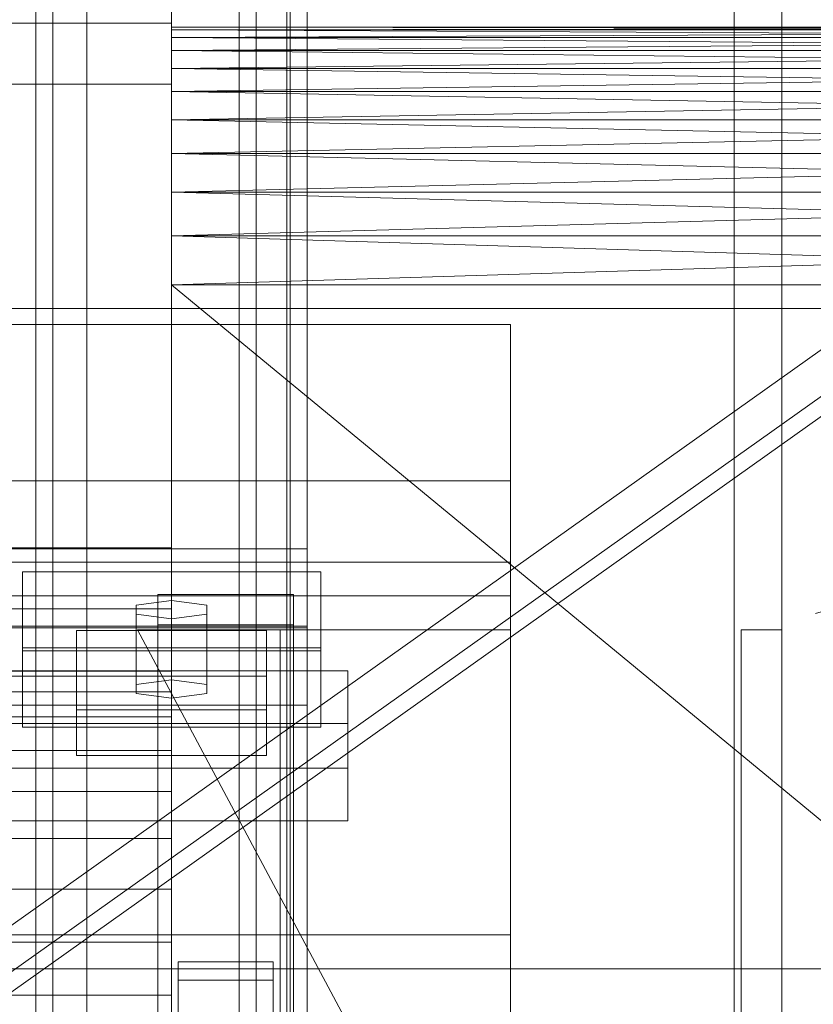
# Model space of a CAD drawing. Header units: millimetres. Extents: x -2233 to 61924, y -68080 to 6847.
# Tile 357 of 656: x 1458 to 1575, y -33803 to -33657. Entities that reach past the tile are written whole.
import ezdxf

# ---------------------------------------------------------------- set-up
doc = ezdxf.new("R2010")
doc.units = ezdxf.units.MM
for name, color, linetype, lineweight in [('COTAS_O', 1, 'Continuous', 0), ('frontal_C03', 7, 'Continuous', 0), ('frontal_secador', 7, 'Continuous', 0), ('frontal_tolva', 7, 'Continuous', 0)]:
    doc.layers.add(name, color=color, linetype=linetype, lineweight=lineweight)
doc.dimstyles.new('R19_100', dxfattribs={"dimtxt": 250, "dimasz": 150, "dimexe": 150, "dimexo": 80, "dimgap": 100, "dimtad": 1, "dimtih": 1, "dimtoh": 1, "dimdsep": 46, "dimcen": 0.09, "dimadec": 0, "dimazin": 0, "dimtfac": 1, "dimtdec": 4, "dimtofl": 0, "dimtmove": 0, "dimatfit": 3, "dimfxl": 1, "dimtolj": 1, "dimtzin": 0, "dimarcsym": 0})

# ---------------------------------------------------------------- blocks, each defined once
blk = doc.blocks.new('DIM_R27_52')
at = {"layer": 'COTAS_O'}
for p, q in [((-1725, -33700), (-1575, -33655)), ((1725, -33700), (1575, -33655)), ((-1725, -34400), (-1725, -33700)), ((-1725, -33700), (1725, -33700)), ((-1725, -33700), (-1575, -33745)), ((1725, -33700), (1575, -33745)), ((1725, -34400), (1725, -33700))]:
    blk.add_line(p, q, dxfattribs=at)
blk.add_text('3450 O', height=250, dxfattribs=at).set_placement((0, -33600))

msp = doc.modelspace()

# ---------------------------------------------------------------- linework, layer by layer
at = {"layer": 'frontal_C03'}
for p, q in [((1500, -32314.944), (1500, -34875.113)), ((1500, -34879.011), (1500, -32318.841)), ((1490, -35975), (1490, -32996.942)), ((1497, -35975), (1497, -32996.942)), ((1563, -35975), (1563, -32996.942)), ((1570, -35975), (1570, -32996.942)), ((1490, -35975), (1490, -33266.434)), ((1497, -35975), (1497, -33266.434)), ((1563, -35975), (1563, -33266.434)), ((1570, -35975), (1570, -33266.434)), ((1467.5, -33879.447), (1467.5, -33284.487)), ((1492.5, -33284.487), (1492.5, -33879.447)), ((1467.5, -33905.804), (1467.5, -33310.844)), ((1492.5, -33905.804), (1492.5, -33310.844)), ((1480, -33388.418), (1480, -33735.325)), ((1480, -33744.308), (1480, -33397.401)), ((1460, -33817.159), (1460, -33547.668)), ((1500, -33547.668), (1500, -33817.159)), ((1462.5, -33889.257), (1462.5, -33563.788)), ((1497.5, -33563.788), (1497.5, -33889.257)), ((1462.5, -33895.994), (1462.5, -33570.525)), ((1497.5, -33895.994), (1497.5, -33570.525)), ((1460, -33856.137), (1460, -33586.646)), ((1500, -33856.137), (1500, -33586.646)), ((1460, -33868.264), (1460, -33598.772)), ((1500, -33598.772), (1500, -33868.264)), ((1460, -33916.987), (1460, -33647.495)), ((1500, -33916.987), (1500, -33647.495)), ((1440, -33657.91), (1480, -33657.91)), ((1480, -33657.91), (1480, -33666.893)), ((1480, -33657.91), (1480, -34004.816)), ((1480, -33666.893), (1440, -33666.893)), ((1480, -34013.799), (1480, -33666.893)), ((1430, -33702.37), (1530, -33702.37)), ((1530, -33702.37), (1530, -33725.417)), ((1530, -33702.37), (1530, -33737.417)), ((1530, -33725.417), (1430, -33725.417)), ((1530, -33737.417), (1530, -33725.417)), ((-1500, -33735.441), (1500, -33735.441)), ((1480, -33735.325), (1440, -33735.325)), ((1480, -33744.308), (1480, -33735.325)), ((1500, -33735.441), (1500, -33746.85)), ((1500, -33735.441), (1500, -33747.135)), ((1530, -33737.417), (-1530, -33737.417)), ((1430, -33737.417), (1530, -33737.417)), ((1530, -33737.417), (1530, -33742.417)), ((1458, -33750.057), (1458, -33738.829)), ((1458, -33738.829), (1502, -33738.829)), ((1458, -33750.522), (1458, -33738.829)), ((1502, -33738.829), (1502, -33750.057)), ((1502, -33738.829), (1502, -33750.522)), ((1530, -33742.417), (-1530, -33742.417)), ((1478, -33746.689), (1478, -33742.197)), ((1478, -33742.197), (1498, -33742.197)), ((1478, -33803.003), (1478, -33742.197)), ((1498, -33742.197), (1498, -33746.689)), ((1498, -33742.197), (1498, -33803.003)), ((1530, -33742.417), (1530, -33792.417)), ((1480, -33743.096), (1474.804, -33743.769)), ((1474.804, -33743.769), (1474.804, -33745.117)), ((1474.804, -33755.463), (1474.804, -33743.769)), ((1485.196, -33743.769), (1480, -33743.096)), ((1480, -33754.789), (1480, -33743.096)), ((1485.196, -33745.117), (1485.196, -33743.769)), ((1485.196, -33755.463), (1485.196, -33743.769)), ((1440, -33744.308), (1480, -33744.308)), ((1474.804, -33745.117), (1480, -33745.791)), ((1474.804, -33756.81), (1474.804, -33745.117)), ((1480, -33745.791), (1485.196, -33745.117)), ((1485.196, -33756.81), (1485.196, -33745.117)), ((1500, -33746.85), (-1500, -33746.85)), ((1498, -33746.689), (1478, -33746.689)), ((1478, -33746.689), (1478, -33807.495)), ((1480, -33745.791), (1480, -33757.484)), ((1498, -33807.495), (1498, -33746.689)), ((1500, -33758.543), (1500, -33746.85)), ((1500, -33747.135), (-1500, -33747.135)), ((1466, -33754.258), (1466, -33747.521)), ((1466, -33747.521), (1494, -33747.521)), ((1466, -33759.215), (1466, -33747.521)), ((1530, -33850.417), (1475, -33747.417)), ((1475, -33747.417), (1530, -33747.417)), ((1490, -33850.417), (1490, -33747.417)), ((1490, -33747.417), (1496, -33747.417)), ((1494, -33747.521), (1494, -33754.258)), ((1494, -33747.521), (1494, -33759.215)), ((1496, -33850.417), (1496, -33747.417)), ((1500, -33758.543), (1500, -33747.135)), ((1530, -33747.417), (1530, -33850.417)), ((1564, -33850.417), (1564, -33747.417)), ((1564, -33747.417), (1570, -33747.417)), ((1570, -33850.417), (1570, -33747.417)), ((1502, -33750.057), (1458, -33750.057)), ((1458, -33750.057), (1458, -33761.751)), ((1502, -33750.522), (1458, -33750.522)), ((1458, -33750.522), (1458, -33761.751)), ((1502, -33761.751), (1502, -33750.057)), ((1502, -33761.751), (1502, -33750.522)), ((1454, -33753.448), (1506, -33753.448)), ((1506, -33753.448), (1506, -33767.821)), ((1506, -33753.448), (1506, -33761.244)), ((1494, -33754.258), (1466, -33754.258)), ((1466, -33754.258), (1466, -33765.952)), ((1474.804, -33755.463), (1480, -33754.789)), ((1474.804, -33756.81), (1474.804, -33755.463)), ((1480, -33754.789), (1485.196, -33755.463)), ((1485.196, -33755.463), (1485.196, -33756.81)), ((1494, -33765.952), (1494, -33754.258)), ((1480, -33757.484), (1474.804, -33756.81)), ((1485.196, -33756.81), (1480, -33757.484)), ((-1500, -33758.543), (1500, -33758.543)), ((1494, -33759.215), (1466, -33759.215)), ((1466, -33759.215), (1466, -33765.952)), ((1494, -33765.952), (1494, -33759.215)), ((1506, -33761.244), (1454, -33761.244)), ((1506, -33775.616), (1506, -33761.244)), ((1458, -33761.751), (1502, -33761.751)), ((1466, -33765.952), (1494, -33765.952)), ((1506, -33767.821), (1454, -33767.821)), ((1506, -33775.616), (1506, -33767.821)), ((1454, -33775.616), (1506, -33775.616)), ((1530, -33792.417), (-1530, -33792.417)), ((1530, -33792.417), (1530, -33797.417)), ((1530, -33797.417), (-1530, -33797.417)), ((1480, -33797.417), (1580, -33797.417)), ((1480, -33805.417), (1480, -33797.417)), ((1481, -33799.106), (1481, -33796.411)), ((1481, -33796.411), (1495, -33796.411)), ((1481, -33837.338), (1481, -33796.411)), ((1495, -33796.411), (1495, -33799.106)), ((1495, -33796.411), (1495, -33837.338)), ((1495, -33799.106), (1481, -33799.106)), ((1481, -33799.106), (1481, -33840.033)), ((1495, -33840.033), (1495, -33799.106))]:
    msp.add_line(p, q, dxfattribs=at)
at = {"layer": 'frontal_secador'}
for p, q in [((1480, -33658.5), (1480, -33660.02)), ((1480, -33658.88), (1480, -33658.5)), ((1480, -33658.5), (1480, -33664.58)), ((1480, -33661.92), (1480, -33658.5)), ((1480, -33658.5), (1480, -33682.82)), ((1480, -33677.12), (1480, -33658.5)), ((1480, -33658.5), (1480, -33919)), ((1480, -33914.82), (1480, -33658.5)), ((1715, -33658.88), (1480, -33658.5)), ((1715, -33658.5), (1480, -33658.5)), ((1715, -33658.5), (1480, -33658.88)), ((1480, -33660.02), (1480, -33658.88)), ((1480, -33661.92), (1480, -33658.88)), ((1715, -33660.02), (1480, -33658.88)), ((1715, -33658.88), (1480, -33658.88)), ((1715, -33658.88), (1480, -33660.02)), ((1480, -33660.02), (1480, -33664.58)), ((1480, -33661.92), (1480, -33660.02)), ((1715, -33661.92), (1480, -33660.02)), ((1715, -33660.02), (1480, -33660.02)), ((1715, -33660.02), (1480, -33661.92)), ((1480, -33664.58), (1480, -33661.92)), ((1480, -33668), (1480, -33661.92)), ((1480, -33677.12), (1480, -33661.92)), ((1715, -33664.58), (1480, -33661.92)), ((1715, -33661.92), (1480, -33661.92)), ((1715, -33661.92), (1480, -33664.58)), ((1480, -33664.58), (1480, -33672.18)), ((1480, -33668), (1480, -33664.58)), ((1480, -33664.58), (1480, -33682.82)), ((1715, -33668), (1480, -33664.58)), ((1715, -33664.58), (1480, -33664.58)), ((1715, -33664.58), (1480, -33668)), ((1480, -33672.18), (1480, -33668)), ((1480, -33677.12), (1480, -33668)), ((1715, -33672.18), (1480, -33668)), ((1715, -33668), (1480, -33668)), ((1715, -33668), (1480, -33672.18)), ((1480, -33672.18), (1480, -33682.82)), ((1480, -33677.12), (1480, -33672.18)), ((1715, -33677.12), (1480, -33672.18)), ((1715, -33672.18), (1480, -33672.18)), ((1715, -33672.18), (1480, -33677.12)), ((1480, -33682.82), (1480, -33677.12)), ((1480, -33689.28), (1480, -33677.12)), ((1480, -33890.5), (1480, -33677.12)), ((1480, -33914.82), (1480, -33677.12)), ((1715, -33682.82), (1480, -33677.12)), ((1715, -33677.12), (1480, -33677.12)), ((1715, -33677.12), (1480, -33682.82)), ((1480, -33682.82), (1480, -33696.5)), ((1480, -33689.28), (1480, -33682.82)), ((1480, -33682.82), (1480, -33897.72)), ((1480, -33682.82), (1480, -33919)), ((1715, -33689.28), (1480, -33682.82)), ((1715, -33682.82), (1480, -33682.82)), ((1715, -33682.82), (1480, -33689.28)), ((1480, -33696.5), (1480, -33689.28)), ((1480, -33890.5), (1480, -33689.28)), ((1715, -33696.5), (1480, -33689.28)), ((1715, -33689.28), (1480, -33689.28)), ((1715, -33689.28), (1480, -33696.5)), ((1480, -33696.5), (1480, -33897.72)), ((1480, -33890.5), (1480, -33696.5)), ((1715, -33890.5), (1480, -33696.5)), ((1715, -33696.5), (1480, -33696.5)), ((1480, -33753.5), (1325, -33753.5)), ((1480, -33754.269), (1480, -33753.5)), ((1480, -33754.269), (1325, -33754.269)), ((1480, -33756.545), (1480, -33754.269)), ((1480, -33756.545), (1325, -33756.545)), ((1480, -33760.241), (1480, -33756.545)), ((1480, -33760.241), (1325, -33760.241)), ((1480, -33765.216), (1480, -33760.241)), ((1480, -33765.216), (1325, -33765.216)), ((1480, -33771.277), (1480, -33765.216)), ((1480, -33771.277), (1325, -33771.277)), ((1480, -33778.193), (1480, -33771.277)), ((1480, -33778.193), (1325, -33778.193)), ((1480, -33785.696), (1480, -33778.193)), ((1480, -33785.696), (1325, -33785.696)), ((1480, -33793.5), (1480, -33785.696)), ((1325, -33793.5), (1480, -33793.5)), ((1480, -33801.304), (1480, -33793.5)), ((1480, -33801.304), (1325, -33801.304)), ((1480, -33801.304), (1480, -33808.807))]:
    msp.add_line(p, q, dxfattribs=at)
at = {"layer": 'frontal_tolva'}
for p, q in [((1725, -33600), (600, -34400)), ((600, -34406.849), (1725, -33606.849)), ((604.636, -34406.52), (1729.636, -33606.52))]:
    msp.add_line(p, q, dxfattribs=at)

# ---------------------------------------------------------------- dimensions: what is measured, and where the dimension line sits
at = {"layer": 'COTAS_O'}
dim = msp.add_aligned_dim(p1=(-1725, -34400), p2=(1725, -34400), distance=700, text='<> O', dimstyle='R19_100', dxfattribs=at)
dim.commit()
dim.dimension.update_dxf_attribs({"geometry": 'DIM_R27_52', "text_midpoint": (0, -33700)})

doc.saveas('drawing.dxf')
